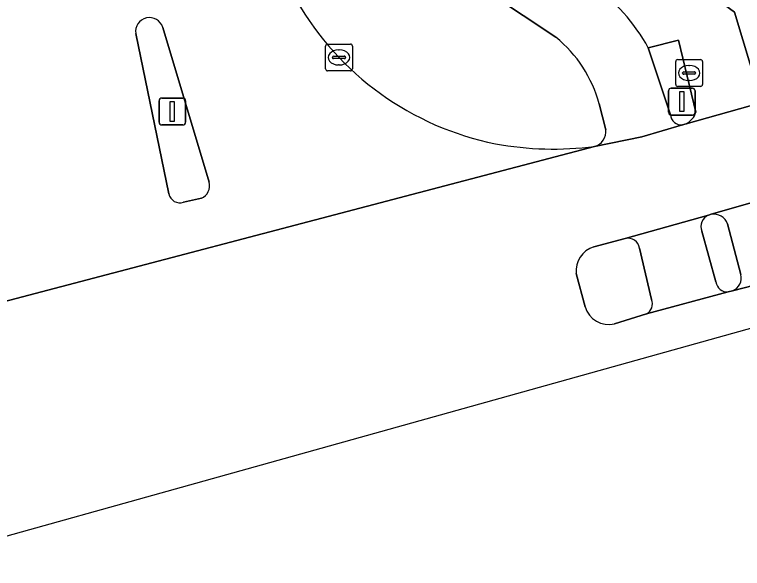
# Model space of a CAD drawing. Extents: x 159626 to 160723, y 388173 to 389416.
# Drawn here: x 160026.77 to 160053.93, y 388268.19 to 388288.84 of the extents above; entities that cross this region are included whole.
import ezdxf

# ---------------------------------------------------------------- set-up
doc = ezdxf.new("R2010")
doc.units = 0
for name, color, linetype in [('IMGEO_Fietspad_gesloten', 7, 'Continuous'), ('IMGEO_Fietspad_open', 7, 'Continuous'), ('IMGEO_Groenvoorziening', 7, 'Continuous'), ('IMGEO_Kolk', 7, 'Continuous'), ('IMGEO_Lichtmast', 7, 'Continuous'), ('IMGEO_Rijbaan_lokaal_gesloten', 7, 'Continuous'), ('IMGEO_Rijbaan_regionaal_gesloten', 7, 'Continuous'), ('IMGEO_Rioolput', 7, 'Continuous'), ('IMGEO_Verkeerseiland_gesloten', 7, 'Continuous'), ('IMGEO_Verkeerseiland_open', 7, 'Continuous'), ('IMGEO_Voetpad_gesloten', 7, 'Continuous'), ('IMGEO_Voetpad_open', 7, 'Continuous')]:
    doc.layers.add(name, color=color, linetype=linetype)

msp = doc.modelspace()

# ---------------------------------------------------------------- linework, layer by layer
at = {"layer": 'IMGEO_Fietspad_gesloten'}
for points in [[(160052.663, 388281.365), (160049.553, 388280.491)], [(160052.939, 388278.87), (160052.417, 388280.762)], [(160050.091, 388280.132), (160050.539, 388278.216)], [(160050.348, 388277.68), (160053.394, 388278.501)]]:
    msp.add_lwpolyline(points, dxfattribs=at)
for centre, radius, start, end in [((160052.834, 388280.944), 0.454, 112.0443, 203.5687), ((160049.654, 388280.06), 0.443, 9.4086, 103.1621), ((160053.365, 388278.93), 0.43, 188.0261, 273.8905), ((160050.128, 388278.06), 0.439, 300.0382, 20.7355)]:
    msp.add_arc(centre, radius, start, end, dxfattribs=at)
at = {"layer": 'IMGEO_Fietspad_open'}
for points in [[(160040.586, 388295.343), (160037.282, 388294.423), (160046.969, 388287.994)], [(160051.237, 388285.106), (160050.415, 388287.598)], [(160048.58, 388285.508), (160048.824, 388284.547)], [(160048.408, 388283.924), (160050.179, 388284.284), (160051.697, 388284.734)]]:
    msp.add_lwpolyline(points, dxfattribs=at)
for centre, radius, start, end in [((160044.428, 388284.351), 6.811, 28.4759, 55.3857), ((160043.962, 388284.28), 4.779, 14.8873, 51.0015), ((160051.648, 388285.143), 0.412, 185.1884, 276.8869), ((160048.272, 388284.465), 0.558, 284.0759, 8.4591)]:
    msp.add_arc(centre, radius, start, end, dxfattribs=at)
at = {"layer": 'IMGEO_Groenvoorziening'}
msp.add_lwpolyline([(160111.162, 388314.606), (160094.986, 388310.154), (160094.139, 388309.551), (160093.281, 388307.812), (160046.081, 388294.496), (160053.63, 388288.927), (160054.524, 388285.955)], dxfattribs=at)
at = {"layer": 'IMGEO_Kolk'}
for p, q in [((160038.447, 388287.743), (160039.299, 388287.743)), ((160038.372, 388286.817), (160038.372, 388287.669)), ((160038.86, 388287.523), (160038.885, 388287.523)), ((160039.373, 388287.669), (160039.373, 388286.817)), ((160038.631, 388287.237), (160038.631, 388287.249)), ((160039.069, 388287.2), (160038.671, 388287.2)), ((160038.674, 388287.286), (160039.072, 388287.286)), ((160039.115, 388287.249), (160039.115, 388287.237)), ((160038.883, 388286.963), (160038.858, 388286.963)), ((160039.299, 388286.743), (160038.447, 388286.743))]:
    msp.add_line(p, q, dxfattribs=at)
for points in [[(160038.447, 388287.743), (160039.299, 388287.743)], [(160038.372, 388286.817), (160038.372, 388287.669)], [(160039.373, 388287.669), (160039.373, 388286.817)], [(160039.299, 388286.743), (160038.447, 388286.743)]]:
    msp.add_lwpolyline(points, dxfattribs=at)
for centre, radius, start, end in [((160038.449, 388287.667), 0.0765, 91.552, 178.448), ((160038.449, 388287.667), 0.0765, 91.552, 178.448), ((160039.297, 388287.667), 0.0765, 1.552, 88.448), ((160039.297, 388287.667), 0.0765, 1.552, 88.448), ((160038.671, 388287.246), 0.0403, 85.8775, 175.7526), ((160038.668, 388287.236), 0.0366, 178.938, 274.7102), ((160039.072, 388287.243), 0.043, 264.8664, 352.4533), ((160039.076, 388287.248), 0.0386, 1.7309, 96.639), ((160038.449, 388286.819), 0.0765, 181.552, 268.448), ((160038.449, 388286.819), 0.0765, 181.552, 268.448), ((160039.297, 388286.819), 0.0765, 271.552, 358.448), ((160039.297, 388286.819), 0.0765, 271.552, 358.448)]:
    msp.add_arc(centre, radius, start, end, dxfattribs=at)
for centre, major_axis, ratio, start_param, end_param in [((160038.859, 388287.243), (-0.387, 0.002), 0.722429, 4.712389, 7.853982), ((160038.884, 388287.243), (-0.39, 0.002), 0.717154, 1.570796, 4.712389)]:
    msp.add_ellipse(centre, major_axis=major_axis, ratio=ratio, start_param=start_param, end_param=end_param, dxfattribs=at)
at = {"layer": 'IMGEO_Lichtmast'}
for p, q in [((160051.268, 388286.097), (160052.058, 388286.097)), ((160052.058, 388286.097), (160051.268, 388286.097)), ((160051.168, 388285.197), (160051.168, 388285.997)), ((160051.168, 388285.997), (160051.168, 388285.197)), ((160052.158, 388285.997), (160052.158, 388285.197)), ((160052.158, 388285.197), (160052.158, 388285.997)), ((160032.158, 388284.828), (160032.158, 388285.628)), ((160032.158, 388285.628), (160032.158, 388284.828)), ((160032.258, 388285.728), (160033.048, 388285.728)), ((160033.048, 388285.728), (160032.258, 388285.728)), ((160033.148, 388285.628), (160033.148, 388284.828)), ((160033.148, 388284.828), (160033.148, 388285.628)), ((160052.058, 388285.097), (160051.268, 388285.097)), ((160051.268, 388285.097), (160052.058, 388285.097)), ((160033.048, 388284.728), (160032.258, 388284.728)), ((160032.258, 388284.728), (160033.048, 388284.728))]:
    msp.add_line(p, q, dxfattribs=at)
for points in [[(160051.588, 388285.972), (160051.738, 388285.972), (160051.738, 388285.222), (160051.588, 388285.222), (160051.588, 388285.972)], [(160032.578, 388285.603), (160032.728, 388285.603), (160032.728, 388284.853), (160032.578, 388284.853), (160032.578, 388285.603)]]:
    msp.add_lwpolyline(points, dxfattribs=at)
for centre, start, end in [((160051.268, 388285.997), 90, 180), ((160051.268, 388285.997), 90, 180), ((160052.058, 388285.997), 0, 90), ((160052.058, 388285.997), 360, 90), ((160032.258, 388285.628), 90, 180), ((160032.258, 388285.628), 90, 180), ((160033.048, 388285.628), 0, 90), ((160033.048, 388285.628), 360, 90), ((160051.268, 388285.197), 180, 270), ((160051.268, 388285.197), 180, 270), ((160052.058, 388285.197), 270, 0), ((160052.058, 388285.197), 270, 0), ((160032.258, 388284.828), 180, 270), ((160032.258, 388284.828), 180, 270), ((160033.048, 388284.828), 270, 0), ((160033.048, 388284.828), 270, 0)]:
    msp.add_arc(centre, 0.1, start, end, dxfattribs=at)
at = {"layer": 'IMGEO_Rijbaan_lokaal_gesloten'}
for points in [[(160032.296, 388288.362), (160034.028, 388282.595)], [(160032.526, 388282.16), (160031.29, 388288.131)], [(160020.001, 388276.462), (160048.408, 388283.924)], [(160033.738, 388281.993), (160033.072, 388281.844)]]:
    msp.add_lwpolyline(points, dxfattribs=at)
for centre, radius, start, end in [((160046.909, 388294.911), 11.107, 209.9125, 258.5931), ((160031.8, 388288.214), 0.517, 16.6421, 189.2224), ((160046.879, 388295.885), 12.058, 259.6466, 277.2847), ((160033.531, 388282.463), 0.514, 293.7243, 14.8329), ((160032.937, 388282.24), 0.419, 191.048, 288.8313)]:
    msp.add_arc(centre, radius, start, end, dxfattribs=at)
at = {"layer": 'IMGEO_Rijbaan_regionaal_gesloten'}
for points in [[(160048.381, 388280.181), (160049.553, 388280.491), (160052.663, 388281.365), (160052.762, 388281.394), (160056.119, 388282.353), (160055.017, 388285.657), (160051.83, 388284.773), (160051.697, 388284.734), (160050.179, 388284.284), (160048.408, 388283.924), (160020.001, 388276.462), (160021.008, 388272.4), (160024.024, 388273.304), (160025.109, 388273.636)], [(160022.114, 388268.189), (160036.288, 388272.144), (160057.181, 388277.973), (160056.792, 388279.376), (160053.557, 388278.545), (160053.394, 388278.501), (160050.348, 388277.68), (160049.154, 388277.316)], [(160048.055, 388277.948), (160047.725, 388279.183)]]:
    msp.add_lwpolyline(points, dxfattribs=at)
for centre, radius, start, end in [((160048.65, 388279.289), 0.931, 106.8061, 186.5589), ((160048.933, 388278.204), 0.915, 196.248, 283.9484)]:
    msp.add_arc(centre, radius, start, end, dxfattribs=at)
at = {"layer": 'IMGEO_Rioolput'}
for p, q in [((160051.512, 388287.162), (160052.364, 388287.162)), ((160051.437, 388286.236), (160051.437, 388287.088)), ((160051.925, 388286.942), (160051.95, 388286.942)), ((160052.438, 388287.088), (160052.438, 388286.236)), ((160051.696, 388286.656), (160051.696, 388286.668)), ((160052.134, 388286.619), (160051.736, 388286.619)), ((160051.739, 388286.705), (160052.137, 388286.705)), ((160052.18, 388286.668), (160052.18, 388286.656)), ((160051.948, 388286.382), (160051.923, 388286.382)), ((160052.364, 388286.162), (160051.512, 388286.162))]:
    msp.add_line(p, q, dxfattribs=at)
for points in [[(160051.512, 388287.162), (160052.364, 388287.162)], [(160051.437, 388286.236), (160051.437, 388287.088)], [(160052.438, 388287.088), (160052.438, 388286.236)], [(160052.364, 388286.162), (160051.512, 388286.162)]]:
    msp.add_lwpolyline(points, dxfattribs=at)
for centre, radius, start, end in [((160051.514, 388287.086), 0.0765, 91.552, 178.448), ((160051.514, 388287.086), 0.0765, 91.552, 178.448), ((160052.362, 388287.086), 0.0765, 1.552, 88.448), ((160052.362, 388287.086), 0.0765, 1.552, 88.448), ((160051.736, 388286.665), 0.0403, 85.8775, 175.7526), ((160051.733, 388286.655), 0.0366, 178.938, 274.7102), ((160052.137, 388286.662), 0.043, 264.8664, 352.4533), ((160052.141, 388286.667), 0.0386, 1.7309, 96.639), ((160051.514, 388286.238), 0.0765, 181.552, 268.448), ((160051.514, 388286.238), 0.0765, 181.552, 268.448), ((160052.362, 388286.238), 0.0765, 271.552, 358.448), ((160052.362, 388286.238), 0.0765, 271.552, 358.448)]:
    msp.add_arc(centre, radius, start, end, dxfattribs=at)
for centre, major_axis, ratio, start_param, end_param in [((160051.924, 388286.662), (-0.387, 0.002), 0.722429, 4.712389, 7.853982), ((160051.949, 388286.662), (-0.39, 0.002), 0.717154, 1.570796, 4.712389)]:
    msp.add_ellipse(centre, major_axis=major_axis, ratio=ratio, start_param=start_param, end_param=end_param, dxfattribs=at)
at = {"layer": 'IMGEO_Verkeerseiland_gesloten'}
for points in [[(160034.028, 388282.595), (160032.296, 388288.362)], [(160031.29, 388288.131), (160032.526, 388282.16)], [(160033.072, 388281.844), (160033.738, 388281.993)], [(160052.762, 388281.394), (160052.663, 388281.365)], [(160053.868, 388279.149), (160053.376, 388281.038)], [(160052.417, 388280.762), (160052.939, 388278.87)], [(160049.553, 388280.491), (160048.381, 388280.181)], [(160050.539, 388278.216), (160050.091, 388280.132)], [(160047.725, 388279.183), (160048.055, 388277.948)], [(160053.394, 388278.501), (160053.557, 388278.545)], [(160049.154, 388277.316), (160050.348, 388277.68)]]:
    msp.add_lwpolyline(points, dxfattribs=at)
for centre, radius, start, end in [((160031.8, 388288.214), 0.517, 16.6421, 189.2224), ((160033.531, 388282.463), 0.514, 293.7243, 14.8329), ((160032.937, 388282.24), 0.419, 191.048, 288.8313), ((160052.834, 388280.944), 0.454, 112.0443, 203.5687), ((160052.85, 388280.838), 0.563, 20.8285, 98.9608), ((160049.654, 388280.06), 0.443, 9.4086, 103.1621), ((160048.65, 388279.289), 0.931, 106.8061, 186.5589), ((160053.387, 388279.015), 0.5, 289.9096, 15.6024), ((160053.365, 388278.93), 0.43, 188.0261, 273.8905), ((160050.128, 388278.06), 0.439, 300.0382, 20.7355), ((160048.933, 388278.204), 0.915, 196.248, 283.9484)]:
    msp.add_arc(centre, radius, start, end, dxfattribs=at)
at = {"layer": 'IMGEO_Verkeerseiland_open'}
for points in [[(160046.969, 388287.994), (160037.282, 388294.423)], [(160052.192, 388285.207), (160051.541, 388287.887), (160050.415, 388287.598), (160051.237, 388285.106)], [(160048.824, 388284.547), (160048.58, 388285.508)], [(160051.697, 388284.734), (160051.83, 388284.773)]]:
    msp.add_lwpolyline(points, dxfattribs=at)
for centre, radius, start, end in [((160046.909, 388294.911), 11.107, 209.9125, 258.5931), ((160043.962, 388284.28), 4.779, 14.8873, 51.0015), ((160051.648, 388285.143), 0.412, 185.1884, 276.8869), ((160051.52, 388285.4), 0.699, 296.3232, 344.0138), ((160048.272, 388284.465), 0.558, 284.0759, 8.4591), ((160046.879, 388295.885), 12.058, 259.6466, 277.2847)]:
    msp.add_arc(centre, radius, start, end, dxfattribs=at)
at = {"layer": 'IMGEO_Voetpad_gesloten'}
for points in [[(160056.119, 388282.353), (160052.762, 388281.394)], [(160053.376, 388281.038), (160053.868, 388279.149)], [(160053.557, 388278.545), (160056.792, 388279.376)]]:
    msp.add_lwpolyline(points, dxfattribs=at)
for centre, radius, start, end in [((160052.85, 388280.838), 0.563, 20.8285, 98.9608), ((160053.387, 388279.015), 0.5, 289.9096, 15.6024)]:
    msp.add_arc(centre, radius, start, end, dxfattribs=at)
at = {"layer": 'IMGEO_Voetpad_open'}
for points in [[(160054.524, 388285.955), (160053.63, 388288.927), (160046.081, 388294.496)], [(160050.415, 388287.598), (160051.541, 388287.887), (160052.192, 388285.207)], [(160051.83, 388284.773), (160055.017, 388285.657)]]:
    msp.add_lwpolyline(points, dxfattribs=at)
for centre, radius, start, end in [((160044.428, 388284.351), 6.811, 28.4759, 55.3857), ((160051.52, 388285.4), 0.699, 296.3232, 344.0138)]:
    msp.add_arc(centre, radius, start, end, dxfattribs=at)

doc.saveas('drawing.dxf')
